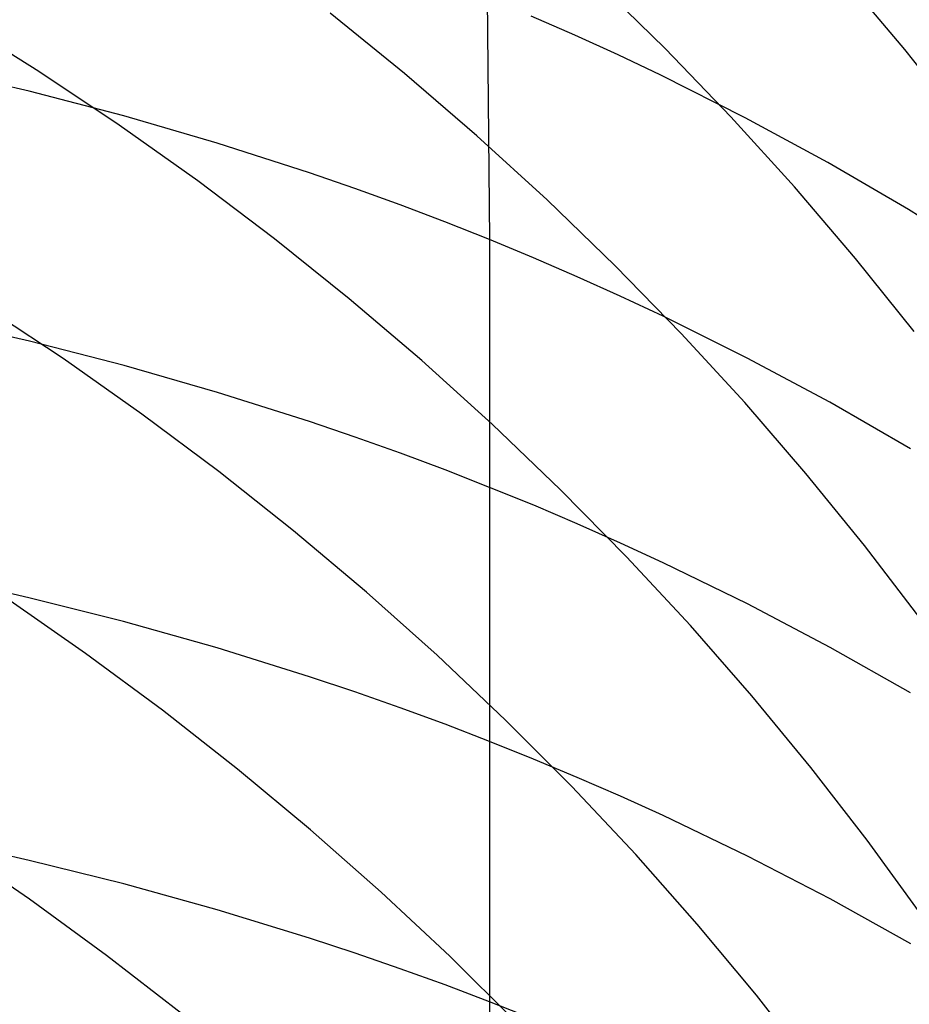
# Model space of a CAD drawing. Extents: x -383 to 1849, y -1185 to -529.
# Tile 834 of 870: x 1836.43 to 1840.8, y -938.51 to -933.67. Entities that reach past the tile are written whole.
import ezdxf

# ---------------------------------------------------------------- set-up
doc = ezdxf.new("R2010")
doc.units = 0
doc.layers.add('PREDEFINITO', color=7, linetype='CONTINUOUS')

msp = doc.modelspace()

# ---------------------------------------------------------------- linework, layer by layer
at = {"layer": 'PREDEFINITO'}
for p, q in [((1839.604407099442, -933.8148564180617, 521.3448868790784), (1839.269778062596, -933.487271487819, 521.1946331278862)), ((1840.782541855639, -933.8197777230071, 523.4975197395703), (1840.482871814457, -933.4647061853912, 523.3339239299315)), ((1838.729243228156, -933.5636592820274, 634.4480033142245), (1838.739767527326, -934.753634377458, 636.0703290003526)), ((1838.322366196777, -933.9368023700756, 519.2435223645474), (1837.956052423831, -933.6401605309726, 519.11009869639)), ((1836.523445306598, -933.9268446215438, 517.0934207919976), (1836.119001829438, -933.673921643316, 516.9878381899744)), ((1839.160349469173, -933.7488175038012, 634.3168213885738), (1838.945796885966, -933.6547056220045, 634.3835946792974)), ((1839.372862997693, -933.8459487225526, 634.2477176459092), (1839.160349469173, -933.7488175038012, 634.3168213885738)), ((1839.927931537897, -934.1509160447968, 521.5015956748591), (1839.604407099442, -933.8148564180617, 521.3448868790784)), ((1841.070143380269, -934.1822142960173, 523.6667719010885), (1840.782541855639, -933.8197777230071, 523.4975197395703)), ((1839.583299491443, -933.9460530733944, 634.1763176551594), (1839.372862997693, -933.8459487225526, 634.2477176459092)), ((1836.477064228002, -934.023831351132, 636.5977576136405), (1836.006866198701, -933.9143944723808, 636.6740564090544)), ((1836.919069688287, -934.1907756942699, 517.2073626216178), (1836.523445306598, -933.9268446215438, 517.0934207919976)), ((1838.678527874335, -934.2429855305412, 519.3842243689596), (1838.322366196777, -933.9368023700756, 519.2435223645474)), ((1839.997789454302, -934.1549963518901, 634.0267657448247), (1839.583299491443, -933.9460530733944, 634.1763176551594)), ((1836.942107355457, -934.1454187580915, 636.511764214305), (1836.477064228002, -934.023831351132, 636.5977576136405)), ((1837.401447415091, -934.2791747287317, 636.4160504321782), (1836.942107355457, -934.1454187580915, 636.511764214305)), ((1840.24003545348, -934.4950447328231, 521.6645605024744), (1839.927931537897, -934.1509160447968, 521.5015956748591)), ((1840.403515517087, -934.375277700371, 633.8684392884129), (1839.997789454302, -934.1549963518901, 634.0267657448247)), ((1837.30555720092, -934.4653168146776, 517.3294521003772), (1836.919069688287, -934.1907756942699, 517.2073626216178)), ((1839.024223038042, -934.5583108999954, 519.5320009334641), (1838.678527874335, -934.2429855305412, 519.3842243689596)), ((1837.85453624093, -934.4251172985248, 636.3105904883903), (1837.401447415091, -934.2791747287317, 636.4160504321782)), ((1840.800173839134, -934.6065274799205, 633.7016119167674), (1840.403515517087, -934.375277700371, 633.8684392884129)), ((1837.682590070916, -934.7500699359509, 517.4594776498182), (1837.30555720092, -934.4653168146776, 517.3294521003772)), ((1838.078565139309, -934.5026641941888, 636.2541976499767), (1837.85453624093, -934.4251172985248, 636.3105904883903)), ((1838.300825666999, -934.5832645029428, 636.1953586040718), (1838.078565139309, -934.5026641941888, 636.2541976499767)), ((1840.540402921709, -934.8468368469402, 521.8335823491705), (1840.24003545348, -934.4950447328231, 521.6645605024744)), ((1839.359137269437, -934.8823793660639, 519.686648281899), (1839.024223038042, -934.5583108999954, 519.5320009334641)), ((1838.521249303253, -934.6669204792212, 636.1340701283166), (1838.300825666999, -934.5832645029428, 636.1953586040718)), ((1841.187460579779, -934.8483760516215, 633.5265572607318), (1840.800173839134, -934.6065274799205, 633.7016119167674)), ((1838.739767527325, -934.753634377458, 636.0703290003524), (1838.521249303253, -934.6669204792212, 636.1340701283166)), ((1838.049850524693, -935.044637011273, 517.5972276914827), (1837.682590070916, -934.7500699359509, 517.4594776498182)), ((1838.956316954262, -934.8434005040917, 636.004138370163), (1838.739767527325, -934.753634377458, 636.0703290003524)), ((1838.739767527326, -934.753634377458, 636.0703290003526), (1838.741058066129, -935.9715468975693, 637.6723487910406)), ((1839.170854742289, -934.9361813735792, 635.9355268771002), (1838.956316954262, -934.8434005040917, 636.004138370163)), ((1840.828718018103, -935.2058867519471, 522.0084622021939), (1840.540402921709, -934.8468368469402, 521.8335823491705)), ((1839.682956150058, -935.2147918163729, 519.8479626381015), (1839.359137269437, -934.8823793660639, 519.686648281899)), ((1839.383343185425, -935.0319315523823, 635.8645295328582), (1839.170854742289, -934.9361813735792, 635.9355268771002)), ((1838.407020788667, -935.3486199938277, 517.7424906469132), (1838.049850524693, -935.044637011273, 517.5972276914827)), ((1839.593744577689, -935.1306056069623, 635.7911813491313), (1839.383343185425, -935.0319315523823, 635.8645295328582)), ((1836.644421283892, -935.3389025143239, 515.5718206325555), (1836.248351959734, -935.0770204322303, 515.4545156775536)), ((1840.008135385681, -935.3365436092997, 635.6375725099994), (1839.593744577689, -935.1306056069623, 635.7911813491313)), ((1836.47824845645, -935.2533829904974, 638.2131903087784), (1836.008006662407, -935.145614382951, 638.2915085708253)), ((1839.995365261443, -935.5551491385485, 520.0157402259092), (1839.682956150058, -935.2147918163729, 519.8479626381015)), ((1836.943328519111, -935.3730844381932, 638.1249559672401), (1836.47824845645, -935.2533829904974, 638.2131903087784)), ((1840.413725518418, -935.5536319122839, 635.4749804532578), (1840.008135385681, -935.3365436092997, 635.6375725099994)), ((1837.031413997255, -935.6112266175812, 515.6975060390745), (1836.644421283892, -935.3389025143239, 515.5718206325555)), ((1837.402698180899, -935.5047351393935, 638.0267800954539), (1836.943328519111, -935.3730844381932, 638.1249559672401)), ((1838.753783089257, -935.6616208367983, 517.895054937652), (1838.407020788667, -935.3486199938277, 517.7424906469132)), ((1837.855808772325, -935.648351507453, 637.9186372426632), (1837.402698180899, -935.5047351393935, 638.0267800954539)), ((1840.296050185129, -935.9030522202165, 520.1897772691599), (1839.995365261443, -935.5551491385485, 520.0157402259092)), ((1840.810213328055, -935.7815070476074, 635.3036852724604), (1840.413725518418, -935.5536319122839, 635.4749804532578)), ((1837.409010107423, -935.8935990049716, 515.8313546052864), (1837.031413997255, -935.6112266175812, 515.6975060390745)), ((1838.079845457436, -935.7246519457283, 637.8608202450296), (1837.855808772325, -935.648351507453, 637.9186372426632)), ((1839.089819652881, -935.9832414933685, 518.0547089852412), (1838.753783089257, -935.6616208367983, 517.895054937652)), ((1838.302111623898, -935.8039499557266, 637.800501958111), (1838.079845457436, -935.7246519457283, 637.8608202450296)), ((1838.522538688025, -935.8862475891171, 637.7376792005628), (1838.302111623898, -935.8039499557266, 637.800501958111)), ((1837.776889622, -936.1856259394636, 515.9731490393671), (1837.409010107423, -935.8935990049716, 515.8313546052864)), ((1838.741058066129, -935.9715468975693, 637.6723487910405), (1838.522538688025, -935.8862475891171, 637.7376792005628)), ((1840.584696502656, -936.2581019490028, 520.3698699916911), (1840.296050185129, -935.9030522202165, 520.1897772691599)), ((1838.741058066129, -935.9715468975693, 637.6723487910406), (1838.740222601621, -937.2204406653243, 639.2501787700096)), ((1838.957606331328, -936.0598421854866, 637.6045140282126), (1838.741058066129, -935.9715468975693, 637.6723487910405)), ((1839.414812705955, -936.3130839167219, 518.2212412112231), (1839.089819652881, -935.9832414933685, 518.0547089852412)), ((1839.172140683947, -936.1510967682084, 637.5342041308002), (1838.957606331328, -936.0598421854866, 637.6045140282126)), ((1839.384623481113, -936.2452662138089, 637.4614547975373), (1839.172140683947, -936.1510967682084, 637.5342041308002)), ((1838.134732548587, -936.4869136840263, 516.1226720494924), (1837.776889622, -936.1856259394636, 515.9731490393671)), ((1839.595017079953, -936.3423060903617, 637.3863017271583), (1839.384623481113, -936.2452662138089, 637.4614547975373)), ((1840.860989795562, -936.6198992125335, 520.5558146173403), (1840.584696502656, -936.2581019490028, 520.3698699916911)), ((1839.728444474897, -936.6507500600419, 518.3944400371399), (1839.414812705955, -936.3130839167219, 518.2212412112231)), ((1840.009386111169, -936.5448194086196, 637.228927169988), (1839.595017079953, -936.3423060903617, 637.3863017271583)), ((1836.475740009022, -936.5139488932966, 639.8042498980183), (1836.005110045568, -936.4079437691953, 639.884488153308)), ((1838.482218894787, -936.7970685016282, 516.2797063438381), (1838.134732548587, -936.4869136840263, 516.1226720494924)), ((1836.754351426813, -936.7876222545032, 514.0883282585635), (1836.366709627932, -936.5178865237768, 513.9592874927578)), ((1836.941193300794, -936.6316958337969, 639.7138552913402), (1836.475740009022, -936.5139488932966, 639.8042498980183)), ((1840.414946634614, -936.7582812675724, 637.0623660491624), (1840.009386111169, -936.5448194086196, 637.228927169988)), ((1837.400919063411, -936.7612015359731, 639.6132776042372), (1836.941193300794, -936.6316958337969, 639.7138552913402)), ((1840.030397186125, -936.9958418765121, 518.5740938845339), (1839.728444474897, -936.6507500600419, 518.3944400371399)), ((1837.132615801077, -937.0672546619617, 514.2257778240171), (1836.754351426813, -936.7876222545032, 514.0883282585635)), ((1837.854366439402, -936.9024829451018, 639.5024901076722), (1837.400919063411, -936.7612015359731, 639.6132776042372)), ((1840.81139750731, -936.9823362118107, 636.8869039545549), (1840.414946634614, -936.7582812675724, 637.0623660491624)), ((1838.819028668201, -937.1156966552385, 516.4440346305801), (1838.482218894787, -936.7970685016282, 516.2797063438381)), ((1838.078563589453, -936.9775448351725, 639.4432593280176), (1837.854366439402, -936.9024829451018, 639.5024901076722)), ((1838.300984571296, -937.05555700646, 639.3814660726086), (1838.078563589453, -936.9775448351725, 639.4432593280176)), ((1840.320353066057, -937.347961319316, 518.7599911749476), (1840.030397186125, -936.9958418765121, 518.5740938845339)), ((1837.501182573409, -937.3563940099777, 514.3714122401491), (1837.132615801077, -937.0672546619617, 514.2257778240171)), ((1838.521560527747, -937.1365215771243, 639.3171070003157), (1838.300984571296, -937.05555700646, 639.3814660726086)), ((1839.144841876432, -937.4424044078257, 516.6154396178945), (1838.819028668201, -937.1156966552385, 516.4440346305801)), ((1838.740222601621, -937.2204406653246, 639.2501787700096), (1838.521560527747, -937.1365215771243, 639.3171070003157)), ((1838.956907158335, -937.3073087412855, 639.1806846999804), (1838.740222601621, -937.2204406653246, 639.2501787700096)), ((1838.740222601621, -937.2204406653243, 639.2501787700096), (1838.740671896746, -938.5004434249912, 640.802761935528)), ((1839.171571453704, -937.3970896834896, 639.1086547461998), (1838.956907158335, -937.3073087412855, 639.1806846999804)), ((1837.859731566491, -937.6546505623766, 514.5250075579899), (1837.501182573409, -937.3563940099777, 514.3714122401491)), ((1840.59799434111, -937.7067103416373, 518.9519203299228), (1840.320353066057, -937.347961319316, 518.7599911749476)), ((1839.384177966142, -937.489739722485, 639.0341255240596), (1839.171571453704, -937.3970896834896, 639.1086547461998)), ((1839.459338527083, -937.7767980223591, 516.7937040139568), (1839.144841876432, -937.4424044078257, 516.6154396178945)), ((1839.594689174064, -937.585215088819, 638.9571336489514), (1839.384177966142, -937.489739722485, 639.0341255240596)), ((1840.009275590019, -937.7844667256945, 638.7959084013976), (1839.594689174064, -937.585215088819, 638.9571336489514)), ((1838.207942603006, -937.9616345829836, 514.6863398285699), (1837.859731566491, -937.6546505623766, 514.5250075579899)), ((1836.475987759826, -937.8050725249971, 641.3704669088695), (1836.005306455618, -937.7006810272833, 641.4527378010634)), ((1840.863003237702, -938.0716908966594, 519.1496697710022), (1840.59799434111, -937.7067103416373, 518.9519203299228)), ((1836.477700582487, -937.9963983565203, 512.505051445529), (1836.089880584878, -937.729600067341, 512.3729122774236)), ((1836.941489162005, -937.921002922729, 641.2778091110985), (1836.475987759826, -937.8050725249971, 641.3704669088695)), ((1839.762198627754, -938.1184837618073, 516.9786105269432), (1839.459338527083, -937.7767980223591, 516.7937040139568)), ((1840.415030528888, -937.9944944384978, 638.6252719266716), (1840.009275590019, -937.7844667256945, 638.7959084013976)), ((1837.401259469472, -938.048488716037, 641.1747370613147), (1836.941489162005, -937.921002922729, 641.2778091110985)), ((1836.856163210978, -938.2728953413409, 512.6458036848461), (1836.477700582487, -937.9963983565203, 512.505051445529)), ((1838.54549550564, -938.2769563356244, 514.8551851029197), (1838.207942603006, -937.9616345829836, 514.6863398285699)), ((1840.811653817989, -938.21494807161, 638.4455171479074), (1840.415030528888, -937.9944944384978, 638.6252719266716)), ((1837.854747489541, -938.1875464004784, 641.0612234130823), (1837.401259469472, -938.048488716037, 641.1747370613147)), ((1840.053102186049, -938.4670678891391, 517.1699418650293), (1839.762198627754, -938.1184837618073, 516.9786105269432)), ((1838.078963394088, -938.2614198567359, 641.0005424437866), (1837.854747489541, -938.1875464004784, 641.0612234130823)), ((1837.22494949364, -938.55870947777, 512.7949418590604), (1836.856163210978, -938.2728953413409, 512.6458036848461)), ((1838.301402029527, -938.3381924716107, 640.9372408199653), (1838.078963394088, -938.2614198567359, 641.0005424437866)), ((1838.872070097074, -938.600226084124, 515.0313194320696), (1838.54549550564, -938.2769563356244, 514.8551851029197)), ((1838.521994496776, -938.4178663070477, 640.8713151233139), (1838.301402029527, -938.3381924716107, 640.9372408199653)), ((1838.740671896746, -938.5004434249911, 640.8027619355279), (1838.521994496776, -938.4178663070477, 640.8713151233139)), ((1840.331729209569, -938.8221566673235, 517.3674807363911), (1840.053102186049, -938.4670678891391, 517.1699418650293)), ((1838.740671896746, -938.5004434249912, 640.802761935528), (1838.739442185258, -939.810558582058, 642.3304329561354)), ((1838.957370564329, -938.5859183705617, 640.731584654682), (1838.740671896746, -938.5004434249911, 640.8027619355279))]:
    msp.add_line(p, q, dxfattribs=at)
at = {"layer": 'PREDEFINITO', "extrusion": (0.001264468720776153, 0.04270824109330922, 0.999086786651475)}
msp.add_arc((-1858.565110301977, 897.1737271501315, 530.6082208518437), 14.9974366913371, 125.1953050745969, 297.2997336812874, dxfattribs=at)
at = {"layer": 'PREDEFINITO', "extrusion": (0.01527697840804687, 0.101694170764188, 0.9946984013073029)}
msp.add_arc((-1949.427669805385, 700.9212284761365, 493.7866391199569), 14.99696096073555, 132.0550495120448, 314.6365593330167, dxfattribs=at)
at = {"layer": 'PREDEFINITO', "extrusion": (-0.01683288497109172, -0.3075132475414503, 0.9513949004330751)}
msp.add_arc((1880.171093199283, -604.8759386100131, 826.0284236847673), 14.97897654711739, 55.8389829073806, 295.2730315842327, dxfattribs=at)
at = {"layer": 'PREDEFINITO', "extrusion": (-0.01680727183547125, -0.3261209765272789, 0.9451786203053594)}
msp.add_arc((1877.534512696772, -594.1837602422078, 841.425734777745), 14.97443206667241, 51.68409155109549, 297.6498818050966, dxfattribs=at)
at = {"layer": 'PREDEFINITO', "extrusion": (-0.0168226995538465, -0.3816109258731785, 0.9241699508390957)}
msp.add_arc((1871.341112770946, -555.8657318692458, 885.7082824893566), 14.96201527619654, 305.713693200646, 39.07971479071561, dxfattribs=at)

doc.saveas('drawing.dxf')
